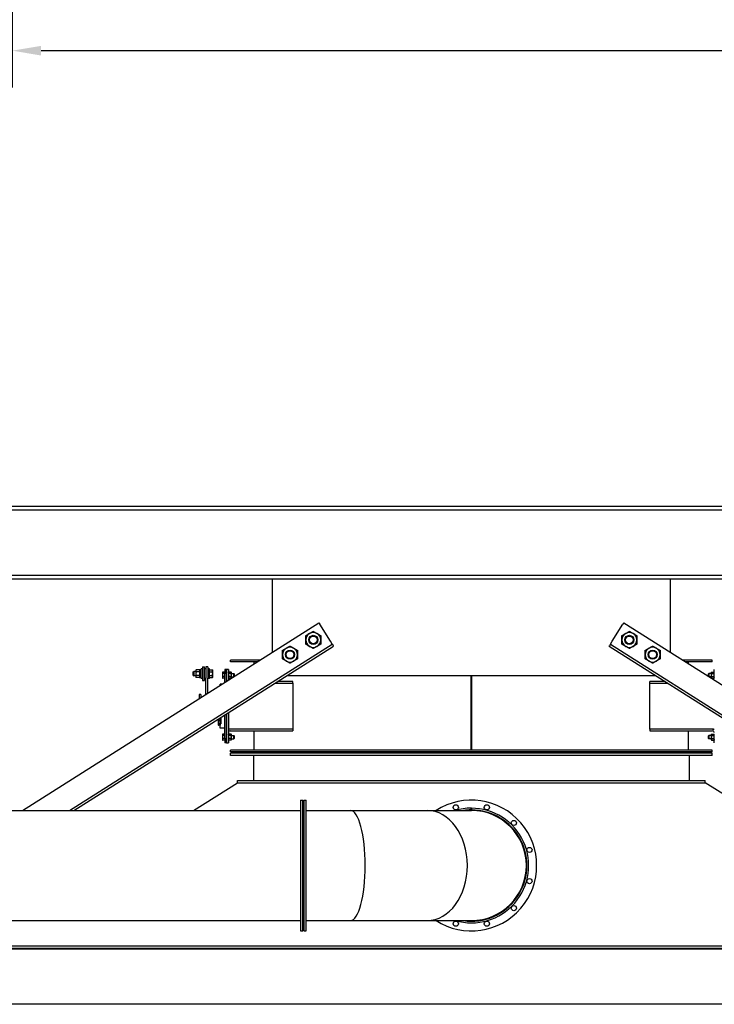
# Model space of a CAD drawing. Header units: inches. Extents: x 24 to 1128, y -94 to 748.
# Tile 363 of 573: x 473 to 549, y 351 to 458. Entities that reach past the tile are written whole.
import ezdxf

# ---------------------------------------------------------------- set-up
doc = ezdxf.new("R2010")
doc.units = ezdxf.units.IN
doc.header["$LTSCALE"] = 32
doc.header["$MEASUREMENT"] = 0
doc.layers.add('Dimension (ANSI)', color=7, linetype='Continuous', lineweight=25)
doc.layers.add('Visible (ANSI)', color=7, linetype='Continuous', lineweight=30)
doc.styles.add('Note Text (ANSI)', font='tahoma.ttf')
doc.dimstyles.new('Architectural (ANSI)', dxfattribs={"dimscale": 32, "dimtxt": 0.125, "dimasz": 0.098425, "dimexe": 0.125, "dimexo": 0.0625, "dimgap": 0.031496, "dimtad": 0, "dimtih": 1, "dimtoh": 1, "dimdec": 4, "dimrnd": 1e-08, "dimzin": 3, "dimdsep": 46, "dimlunit": 4, "dimtxsty": 'Note Text (ANSI)', "dimcen": 0.09, "dimdle": 0.393701, "dimclrd": 256, "dimclre": 256, "dimclrt": 256, "dimadec": 0, "dimazin": 3, "dimtfac": 0.96, "dimtofl": 0, "dimtmove": 0, "dimatfit": 3, "dimfxl": 1, "dimfrac": 2, "dimtolj": 1, "dimtzin": 12, "dimlwd": -1, "dimlwe": -1, "dimarcsym": 0})

# ---------------------------------------------------------------- blocks, each defined once
blk = doc.blocks.new('*D15')
at = {"layer": 'Defpoints', "color": 0, "transparency": 16777216}
for p in [(730.38, 552.03), (472.38, 538.2), (730.38, 454.75)]:
    blk.add_point(p, dxfattribs=at)
at = {"layer": 'Dimension (ANSI)', "transparency": 16777216}
for p, q in [((730.38, 550.03), (730.38, 450.75)), ((472.38, 536.2), (472.38, 450.75)), ((475.53, 454.75), (556.99, 454.75)), ((727.23, 454.75), (572.78, 454.75))]:
    blk.add_line(p, q, dxfattribs=at)
for points in [[(475.53, 455.27), (475.53, 454.22), (472.38, 454.75)], [(727.23, 455.27), (727.23, 454.22), (730.38, 454.75)]]:
    blk.add_solid(points, dxfattribs=at)
at = {"layer": 'Dimension (ANSI)', "transparency": 16777216, "insert": (557.99, 456.83), "char_height": 4, "attachment_point": 1, "style": 'Note Text (ANSI)'}
blk.add_mtext('\\A1;21\'-6"', dxfattribs=at)

msp = doc.modelspace()

# ---------------------------------------------------------------- linework, layer by layer
at = {"layer": 'Visible (ANSI)'}
for p, q in [((438.47989, 405.10862), (606.40989, 405.10862)), ((438.47989, 404.70862), (606.40989, 404.70862)), ((438.47989, 397.57862), (606.40989, 397.57862)), ((438.47989, 397.17862), (606.40989, 397.17862)), ((500.73391, 397.17862), (500.73391, 389.17862)), ((544.15588, 389.17862), (544.15588, 397.17862)), ((473.49275, 371.93861), (505.80389, 392.38725)), ((505.80389, 392.38725), (505.9055, 392.2267)), ((507.0713, 390.3846), (505.9055, 392.2267)), ((537.81849, 390.3846), (538.98429, 392.2267)), ((539.08589, 392.38725), (538.98429, 392.2267)), ((539.08589, 392.38725), (598.15419, 355.00491)), ((478.63515, 371.93861), (507.27451, 390.0635)), ((479.10264, 371.93861), (507.4082, 389.85226)), ((507.27451, 390.0635), (507.0713, 390.3846)), ((507.27451, 390.0635), (507.37612, 389.90296)), ((507.4082, 389.85226), (507.37612, 389.90296)), ((537.48158, 389.85226), (537.51367, 389.90296)), ((537.48158, 389.85226), (596.54988, 352.46991)), ((537.61528, 390.0635), (537.51367, 389.90296)), ((537.61528, 390.0635), (537.81849, 390.3846)), ((537.61528, 390.0635), (596.68357, 352.68116)), ((493.14289, 387.59916), (493.33039, 387.59916)), ((493.14289, 387.59916), (493.14289, 386.09916)), ((493.33039, 386.09916), (493.33039, 387.59916)), ((493.69489, 387.59916), (493.50739, 387.59916)), ((493.50739, 387.59916), (493.50739, 386.37452)), ((493.69489, 387.59916), (493.69489, 386.37452)), ((496.19489, 388.12612), (496.19489, 388.31362)), ((499.36711, 388.31362), (496.19489, 388.31362)), ((499.07084, 388.12612), (496.19489, 388.12612)), ((498.75739, 387.92775), (498.75739, 388.12612)), ((548.69489, 388.31362), (545.52268, 388.31362)), ((548.69489, 388.12612), (545.81895, 388.12612)), ((546.13239, 387.92775), (546.13239, 388.12612)), ((548.69489, 388.12612), (548.69489, 388.31362)), ((492.12189, 387.05197), (492.16766, 387.09916)), ((492.12189, 386.64635), (492.12189, 387.05197)), ((492.12189, 386.64635), (492.16766, 386.59916)), ((492.16766, 387.09916), (492.16766, 386.59916)), ((492.40289, 387.09916), (492.16766, 387.09916)), ((492.40289, 386.59916), (492.16766, 386.59916)), ((492.40289, 387.22416), (492.43598, 387.28147)), ((492.40289, 387.22416), (492.40289, 387.17445)), ((492.40289, 387.17445), (492.40289, 386.85022)), ((492.40289, 386.85022), (492.40289, 386.52493)), ((492.40289, 386.52493), (492.40289, 386.47416)), ((492.40289, 386.47416), (492.43598, 386.41685)), ((492.8074, 387.28217), (492.43639, 387.28217)), ((492.8074, 387.06673), (492.43639, 387.06673)), ((492.8074, 386.63372), (492.43639, 386.63372)), ((492.8074, 386.41615), (492.43639, 386.41615)), ((492.84089, 387.22416), (492.80781, 387.28147)), ((492.84089, 386.47416), (492.80781, 386.41685)), ((492.96589, 387.28366), (492.84089, 387.28366)), ((492.84089, 386.41466), (492.84089, 387.28366)), ((492.96589, 386.41466), (492.84089, 386.41466)), ((493.14289, 387.38066), (492.96589, 387.38066)), ((492.96589, 386.31766), (492.96589, 387.38066)), ((493.50739, 387.38066), (493.33039, 387.38066)), ((493.50739, 384.60521), (493.50739, 386.37452)), ((493.87189, 387.38066), (493.69489, 387.38066)), ((493.69489, 384.72387), (493.69489, 386.37452)), ((493.87189, 386.31766), (493.87189, 387.38066)), ((493.87189, 387.28217), (494.2024, 387.28217)), ((493.87189, 387.06673), (494.2024, 387.06673)), ((493.87189, 386.63372), (494.2024, 386.63372)), ((493.87189, 386.41615), (494.2024, 386.41615)), ((494.23589, 387.22416), (494.20281, 387.28147)), ((494.23589, 386.47416), (494.20281, 386.41685)), ((494.23589, 387.17445), (494.23589, 387.22416)), ((494.23589, 386.85022), (494.23589, 387.17445)), ((494.23589, 386.52493), (494.23589, 386.85022)), ((494.23589, 386.47416), (494.23589, 386.52493)), ((495.30189, 386.96962), (495.32699, 387.0131)), ((495.30189, 386.96962), (495.30189, 386.93198)), ((495.30189, 386.93198), (495.30189, 386.68862)), ((495.30189, 386.68862), (495.30189, 386.44527)), ((495.30189, 386.44527), (495.30189, 386.40762)), ((495.30189, 386.40762), (495.32699, 386.36415)), ((495.56989, 387.0131), (495.32699, 387.0131)), ((495.56989, 386.85086), (495.32699, 386.85086)), ((495.56989, 386.52639), (495.32699, 386.52639)), ((495.56989, 386.36415), (495.32699, 386.36415)), ((495.75739, 387.31362), (495.56989, 387.31362)), ((495.56989, 387.31362), (495.56989, 386.81362)), ((495.56989, 385.91049), (495.56989, 386.81362)), ((495.75739, 387.31362), (495.75739, 386.81362)), ((495.94489, 387.31362), (495.75739, 387.31362)), ((495.75739, 386.81362), (495.75739, 387.31362)), ((495.75739, 386.02915), (495.75739, 386.81362)), ((495.75739, 386.81362), (495.75739, 386.02915)), ((495.94489, 387.31362), (495.94489, 386.81362)), ((495.94489, 386.97012), (495.97004, 387.01367)), ((495.94489, 386.81362), (495.94489, 386.14782)), ((495.94489, 386.40712), (495.97004, 386.36358)), ((496.24875, 387.01367), (495.97004, 387.01367)), ((496.24875, 386.85115), (495.97004, 386.85115)), ((496.24875, 386.5261), (495.97004, 386.5261)), ((496.24875, 386.36358), (495.97004, 386.36358)), ((496.27389, 386.97012), (496.24875, 387.01367)), ((496.27389, 386.40712), (496.24875, 386.36358)), ((496.27389, 386.93241), (496.27389, 386.97012)), ((496.27389, 386.68862), (496.27389, 386.93241)), ((496.27389, 386.87612), (496.53273, 386.87612)), ((496.27389, 386.44484), (496.27389, 386.68862)), ((496.27389, 386.50112), (496.50316, 386.50112)), ((496.27389, 386.40712), (496.27389, 386.44484)), ((496.5699, 386.83778), (496.53273, 386.87612)), ((496.53273, 386.51984), (496.53273, 386.87612)), ((496.5699, 386.83778), (496.5699, 386.54336)), ((502.33822, 386.64363), (542.55157, 386.64363)), ((522.44439, 378.50112), (522.44439, 386.64363)), ((522.44539, 386.64363), (522.44539, 378.50112)), ((548.31989, 386.83778), (548.35706, 386.87612)), ((548.31989, 386.54336), (548.31989, 386.83778)), ((548.35706, 386.87612), (548.35706, 386.51984)), ((548.61589, 386.87612), (548.35706, 386.87612)), ((548.61589, 386.50112), (548.38663, 386.50112)), ((548.61589, 386.97012), (548.64104, 387.01367)), ((548.61589, 386.97012), (548.61589, 386.93241)), ((548.61589, 386.93241), (548.61589, 386.68862)), ((548.61589, 386.68862), (548.61589, 386.44484)), ((548.61589, 386.44484), (548.61589, 386.40712)), ((548.61589, 386.40712), (548.64104, 386.36358)), ((548.64104, 387.01367), (548.91975, 387.01367)), ((548.64104, 386.85115), (548.91975, 386.85115)), ((548.64104, 386.5261), (548.91975, 386.5261)), ((548.64104, 386.36358), (548.91975, 386.36358)), ((548.94489, 386.97012), (548.91975, 387.01367)), ((548.94489, 386.40712), (548.91975, 386.36358)), ((548.94489, 386.81362), (548.94489, 387.31362)), ((493.14289, 386.31766), (492.96589, 386.31766)), ((493.14289, 386.09916), (493.33039, 386.09916)), ((493.50739, 386.31766), (493.33039, 386.31766)), ((493.87189, 386.31766), (493.69489, 386.31766)), ((495.2687, 385.71987), (495.06989, 385.71987)), ((495.06989, 385.59406), (495.06989, 385.71987)), ((501.02672, 385.81362), (502.98088, 385.81362)), ((502.98088, 386.00112), (501.32299, 386.00112)), ((502.98088, 385.81362), (502.98088, 386.00112)), ((502.98088, 385.81362), (502.98088, 380.81362)), ((543.5668, 386.00112), (541.9089, 386.00112)), ((541.9089, 385.81362), (541.9089, 386.00112)), ((541.9089, 385.81362), (543.86307, 385.81362)), ((541.9089, 380.81362), (541.9089, 385.81362)), ((492.94489, 384.56362), (492.75739, 384.56362)), ((492.75739, 384.56362), (492.75739, 384.13056)), ((492.94489, 384.56362), (492.94489, 384.24922)), ((495.06989, 381.38367), (495.06989, 382.04375)), ((495.11989, 382.0754), (495.11989, 381.38367)), ((495.46989, 382.22785), (495.46989, 382.2969)), ((495.56989, 382.22785), (495.46989, 382.22785)), ((495.56989, 379.81362), (495.56989, 382.36019)), ((495.75739, 379.81362), (495.75739, 382.47885)), ((495.75739, 382.47885), (495.75739, 379.81362)), ((495.94489, 382.59751), (495.94489, 379.81362)), ((494.83551, 381.82925), (494.86064, 381.87276)), ((494.83551, 381.82925), (494.83551, 381.79157)), ((494.83551, 381.79157), (494.83551, 381.548)), ((494.83551, 381.548), (494.83551, 381.30443)), ((494.83551, 381.30443), (494.83551, 381.26675)), ((494.83551, 381.26675), (494.86064, 381.22324)), ((495.04489, 381.87276), (494.86064, 381.87276)), ((495.04489, 381.71038), (494.86064, 381.71038)), ((495.04489, 381.38562), (494.86064, 381.38562)), ((495.04489, 381.22324), (494.86064, 381.22324)), ((495.04489, 381.87276), (495.04489, 381.71038)), ((495.04489, 381.80112), (495.06989, 381.80112)), ((495.04489, 381.71038), (495.04489, 381.38562)), ((495.04489, 381.38562), (495.04489, 381.22324)), ((495.04489, 381.29487), (495.06989, 381.29487)), ((495.11989, 381.38367), (495.06989, 381.38367)), ((495.06989, 381.38367), (495.06989, 381.34958)), ((495.06989, 380.90737), (495.06989, 381.34958)), ((495.56989, 380.90737), (495.06989, 380.90737)), ((495.30189, 380.21962), (495.32699, 380.2631)), ((495.30189, 380.21962), (495.30189, 380.18198)), ((495.30189, 380.18198), (495.30189, 379.93862)), ((495.30189, 379.93862), (495.30189, 379.69527)), ((495.56989, 380.2631), (495.32699, 380.2631)), ((495.56989, 380.10086), (495.32699, 380.10086)), ((496.13239, 380.81362), (495.94489, 380.81362)), ((495.94489, 380.22012), (495.97004, 380.26367)), ((496.24875, 380.26367), (495.97004, 380.26367)), ((496.24875, 380.10115), (495.97004, 380.10115)), ((502.98088, 380.81362), (496.13239, 380.81362)), ((496.13239, 380.62612), (502.98088, 380.62612)), ((496.27389, 380.22012), (496.24875, 380.26367)), ((496.27389, 380.18241), (496.27389, 380.22012)), ((496.27389, 379.93862), (496.27389, 380.18241)), ((496.27389, 380.12612), (496.53273, 380.12612)), ((496.27389, 379.69484), (496.27389, 379.93862)), ((496.5699, 380.08778), (496.53273, 380.12612)), ((496.53273, 379.75112), (496.53273, 380.12612)), ((496.5699, 380.08778), (496.5699, 379.78947)), ((498.75739, 378.50112), (498.75739, 380.62612)), ((502.98088, 380.81362), (502.98088, 380.62612)), ((548.75739, 380.81362), (541.9089, 380.81362)), ((541.9089, 380.81362), (541.9089, 380.62612)), ((541.9089, 380.62612), (548.75739, 380.62612)), ((546.13239, 378.50112), (546.13239, 380.62612)), ((548.31989, 380.08778), (548.35706, 380.12612)), ((548.31989, 379.78947), (548.31989, 380.08778)), ((548.35706, 380.12612), (548.35706, 379.75112)), ((548.61589, 380.12612), (548.35706, 380.12612)), ((548.61589, 380.22012), (548.64104, 380.26367)), ((548.61589, 380.22012), (548.61589, 380.18241)), ((548.61589, 380.18241), (548.61589, 379.93862)), ((548.61589, 379.93862), (548.61589, 379.69484)), ((548.64104, 380.26367), (548.91975, 380.26367)), ((548.64104, 380.10115), (548.91975, 380.10115)), ((548.75739, 380.81362), (548.94489, 380.81362)), ((548.94489, 380.22012), (548.91975, 380.26367)), ((495.30189, 379.69527), (495.30189, 379.65762)), ((495.30189, 379.65762), (495.32699, 379.61415)), ((495.56989, 379.77639), (495.32699, 379.77639)), ((495.56989, 379.61415), (495.32699, 379.61415)), ((495.56989, 379.81362), (495.56989, 379.31362)), ((495.75739, 379.31362), (495.56989, 379.31362)), ((495.75739, 379.81362), (495.75739, 379.31362)), ((495.75739, 379.31362), (495.75739, 379.81362)), ((495.75739, 379.31362), (495.94489, 379.31362)), ((495.94489, 379.81362), (495.94489, 379.31362)), ((495.94489, 379.65712), (495.97004, 379.61358)), ((496.24875, 379.7761), (495.97004, 379.7761)), ((496.24875, 379.61358), (495.97004, 379.61358)), ((496.27389, 379.65712), (496.24875, 379.61358)), ((496.27389, 379.75112), (496.53273, 379.75112)), ((496.27389, 379.65712), (496.27389, 379.69484)), ((496.5699, 379.78947), (496.53273, 379.75112)), ((548.31989, 379.78947), (548.35706, 379.75112)), ((548.61589, 379.75112), (548.35706, 379.75112)), ((548.61589, 379.69484), (548.61589, 379.65712)), ((548.61589, 379.65712), (548.64104, 379.61358)), ((548.64104, 379.7761), (548.91975, 379.7761)), ((548.64104, 379.61358), (548.91975, 379.61358)), ((548.94489, 379.65712), (548.91975, 379.61358)), ((548.94489, 379.31362), (548.94489, 379.81362)), ((496.19489, 378.31362), (496.19489, 378.50112)), ((548.69489, 378.50112), (496.19489, 378.50112)), ((548.69489, 378.31362), (496.19489, 378.31362)), ((496.19489, 377.93862), (496.19489, 378.18862)), ((548.69489, 378.18862), (496.19489, 378.18862)), ((548.69489, 377.93862), (496.19489, 377.93862)), ((498.69489, 377.93862), (498.69489, 375.18862)), ((546.19489, 377.93862), (546.19489, 375.18862)), ((548.69489, 378.31362), (548.69489, 378.50112)), ((548.69489, 377.93862), (548.69489, 378.18862)), ((492.13237, 371.93861), (496.94489, 374.93862)), ((496.94489, 375.18862), (547.94489, 375.18862)), ((496.94489, 374.93862), (496.94489, 375.18862)), ((496.94489, 374.93862), (547.94489, 374.93862)), ((547.94489, 374.93862), (547.94489, 375.18862)), ((576.41885, 357.18862), (547.94489, 374.93862)), ((503.81989, 373.06362), (504.06989, 373.06362)), ((503.81989, 373.06362), (503.81989, 358.81362)), ((504.06989, 358.81362), (504.06989, 373.06362)), ((504.19489, 373.06362), (504.44489, 373.06362)), ((504.19489, 373.06362), (504.19489, 358.81362)), ((504.44489, 358.81362), (504.44489, 373.06362)), ((444.80639, 371.93861), (503.81989, 371.93861)), ((504.44489, 371.93862), (509.26798, 371.93862)), ((509.26798, 371.93862), (517.62181, 371.93862)), ((517.62181, 371.93862), (522.44489, 371.93862)), ((522.44389, 372.00112), (522.44389, 372.18862)), ((522.44589, 372.18862), (522.44589, 372.00112)), ((444.80639, 359.93862), (503.81989, 359.93862)), ((504.44489, 359.93862), (509.26798, 359.93862)), ((509.26798, 359.93862), (517.62181, 359.93862)), ((517.62181, 359.93862), (522.44489, 359.93862)), ((503.81989, 358.81362), (504.06989, 358.81362)), ((504.19489, 358.81362), (504.44489, 358.81362)), ((466.16989, 357.18862), (578.71989, 357.18862)), ((466.16989, 356.93862), (578.71989, 356.93862)), ((576.81989, 356.81362), (468.06989, 356.81362)), ((576.81989, 350.81362), (468.06989, 350.81362))]:
    msp.add_line(p, q, dxfattribs=at)
for centre, radius in [((505.20486, 390.52885), 0.50016), ((505.20486, 390.52885), 0.5), ((505.20486, 390.52885), 0.42332), ((539.68493, 390.52885), 0.50016), ((539.68493, 390.52885), 0.5), ((539.68493, 390.52885), 0.42332), ((502.66987, 388.92453), 0.50016), ((502.66987, 388.92453), 0.5), ((502.66987, 388.92453), 0.42332), ((542.21992, 388.92453), 0.50016), ((542.21992, 388.92453), 0.5), ((542.21992, 388.92453), 0.42332), ((520.74639, 372.27751), 0.28125), ((524.14339, 372.27751), 0.28125), ((527.08528, 370.57901), 0.28125), ((528.78378, 367.63712), 0.28125), ((528.78378, 364.24012), 0.28125), ((527.08528, 361.29824), 0.28125), ((520.74639, 359.59974), 0.28125), ((524.14339, 359.59974), 0.28125)]:
    msp.add_circle(centre, radius, dxfattribs=at)
for centre, radius, start, end in [((505.20486, 390.52885), 0.8125, 120, 180), ((505.20486, 390.52885), 0.8125, 60, 120), ((505.20486, 390.52885), 0.8125, 0, 60), ((539.68493, 390.52885), 0.8125, 120, 180), ((539.68493, 390.52885), 0.8125, 60, 120), ((539.68493, 390.52885), 0.8125, 0, 60), ((502.66987, 388.92453), 0.8125, 120, 180), ((502.66987, 388.92453), 0.8125, 60, 120), ((502.66987, 388.92453), 0.8125, 0, 60), ((505.20486, 390.52885), 0.8125, 180, 240), ((505.20486, 390.52885), 0.8125, 240, 300), ((505.20486, 390.52885), 0.8125, 300, 0), ((539.68493, 390.52885), 0.8125, 180, 240), ((539.68493, 390.52885), 0.8125, 240, 300), ((539.68493, 390.52885), 0.8125, 300, 0), ((542.21992, 388.92453), 0.8125, 120, 180), ((542.21992, 388.92453), 0.8125, 60, 120), ((542.21992, 388.92453), 0.8125, 0, 60), ((502.66987, 388.92453), 0.8125, 180, 240), ((502.66987, 388.92453), 0.8125, 300, 0), ((542.21992, 388.92453), 0.8125, 180, 240), ((542.21992, 388.92453), 0.8125, 300, 0), ((502.66987, 388.92453), 0.8125, 240, 300), ((542.21992, 388.92453), 0.8125, 240, 300), ((496.13239, 386.18862), 0.1875, 180, 191.7880364), ((548.75739, 386.18862), 0.1875, 348.2119636, 0), ((496.13239, 380.43862), 0.375, 90, 120), ((496.13239, 380.43862), 0.1875, 90, 180), ((548.75739, 380.43862), 0.375, 60, 90), ((548.75739, 380.43862), 0.1875, 0, 90), ((522.44489, 365.93862), 7.125, 237.3631025, 122.6368975), ((522.44489, 365.93862), 6.25, 90.0091673, 106.2602047), ((522.44489, 365.93862), 6.25, 253.7397953, 89.9908327), ((522.44489, 365.93862), 6.0625, 261.765721, 89.9905491), ((522.44489, 365.93862), 6.0625, 90.0094509, 98.234279), ((522.44489, 365.93862), 6, 270, 90), ((522.44489, 365.93862), 6, 270, 90)]:
    msp.add_arc(centre, radius, start, end, dxfattribs=at)
for centre, ratio in [((509.26798, 365.93862), 0.267949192), ((509.26798, 365.93862), 0.267949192), ((517.62181, 365.93862), 0.732050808), ((517.62181, 365.93862), 0.732050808)]:
    msp.add_ellipse(centre, major_axis=(0, 6), ratio=ratio, start_param=3.141592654, end_param=6.283185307, dxfattribs=at)
for points, weights in [([(504.39236, 390.99794), (504.61007, 391.12364), (504.79861, 391.23249)], [1, 1.0379548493, 1]), ([(504.39236, 390.52885), (504.39236, 390.74655), (504.39236, 390.99794)], [1, 1.0379548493, 1]), ([(504.79861, 391.23249), (504.98715, 391.34135), (505.20486, 391.46704)], [1, 1.0379548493, 1]), ([(505.20486, 391.46704), (505.42257, 391.34135), (505.61111, 391.23249)], [1, 1.0379548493, 1]), ([(505.61111, 391.23249), (505.79965, 391.12364), (506.01736, 390.99794)], [1, 1.0379548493, 1]), ([(506.01736, 390.99794), (506.01736, 390.74655), (506.01736, 390.52885)], [1, 1.0379548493, 1]), ([(538.87243, 390.99794), (539.09014, 391.12364), (539.27868, 391.23249)], [1, 1.0379548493, 1]), ([(538.87243, 390.52885), (538.87243, 390.74655), (538.87243, 390.99794)], [1, 1.0379548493, 1]), ([(539.27868, 391.23249), (539.46722, 391.34135), (539.68493, 391.46704)], [1, 1.0379548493, 1]), ([(539.68493, 391.46704), (539.90264, 391.34135), (540.09118, 391.23249)], [1, 1.0379548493, 1]), ([(540.09118, 391.23249), (540.27972, 391.12364), (540.49743, 390.99794)], [1, 1.0379548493, 1]), ([(540.49743, 390.99794), (540.49743, 390.74655), (540.49743, 390.52885)], [1, 1.0379548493, 1]), ([(501.85737, 389.39363), (502.07508, 389.51932), (502.26362, 389.62818)], [1, 1.0379548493, 1]), ([(502.26362, 389.62818), (502.45216, 389.73703), (502.66987, 389.86273)], [1, 1.0379548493, 1]), ([(502.66987, 389.86273), (502.88758, 389.73703), (503.07612, 389.62818)], [1, 1.0379548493, 1]), ([(503.07612, 389.62818), (503.26466, 389.51932), (503.48237, 389.39363)], [1, 1.0379548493, 1]), ([(504.39236, 390.05975), (504.39236, 390.31114), (504.39236, 390.52885)], [1, 1.0379548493, 1]), ([(504.79861, 389.8252), (504.61007, 389.93405), (504.39236, 390.05975)], [1, 1.0379548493, 1]), ([(505.20486, 389.59065), (504.98715, 389.71635), (504.79861, 389.8252)], [1, 1.0379548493, 1]), ([(505.61111, 389.8252), (505.42257, 389.71635), (505.20486, 389.59065)], [1, 1.0379548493, 1]), ([(506.01736, 390.05975), (505.79965, 389.93405), (505.61111, 389.8252)], [1, 1.0379548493, 1]), ([(506.01736, 390.52885), (506.01736, 390.31114), (506.01736, 390.05975)], [1, 1.0379548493, 1]), ([(538.87243, 390.05975), (538.87243, 390.31114), (538.87243, 390.52885)], [1, 1.0379548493, 1]), ([(539.27868, 389.8252), (539.09014, 389.93405), (538.87243, 390.05975)], [1, 1.0379548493, 1]), ([(539.68493, 389.59065), (539.46722, 389.71635), (539.27868, 389.8252)], [1, 1.0379548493, 1]), ([(540.09118, 389.8252), (539.90264, 389.71635), (539.68493, 389.59065)], [1, 1.0379548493, 1]), ([(540.49743, 390.05975), (540.27972, 389.93405), (540.09118, 389.8252)], [1, 1.0379548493, 1]), ([(540.49743, 390.52885), (540.49743, 390.31114), (540.49743, 390.05975)], [1, 1.0379548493, 1]), ([(541.40742, 389.39363), (541.62513, 389.51932), (541.81367, 389.62818)], [1, 1.0379548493, 1]), ([(541.81367, 389.62818), (542.00221, 389.73703), (542.21992, 389.86273)], [1, 1.0379548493, 1]), ([(542.21992, 389.86273), (542.43763, 389.73703), (542.62617, 389.62818)], [1, 1.0379548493, 1]), ([(542.62617, 389.62818), (542.81471, 389.51932), (543.03242, 389.39363)], [1, 1.0379548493, 1]), ([(501.85737, 388.92453), (501.85737, 389.14224), (501.85737, 389.39363)], [1, 1.0379548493, 1]), ([(501.85737, 388.45544), (501.85737, 388.70682), (501.85737, 388.92453)], [1, 1.0379548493, 1]), ([(503.48237, 389.39363), (503.48237, 389.14224), (503.48237, 388.92453)], [1, 1.0379548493, 1]), ([(503.48237, 388.92453), (503.48237, 388.70682), (503.48237, 388.45544)], [1, 1.0379548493, 1]), ([(541.40742, 388.92453), (541.40742, 389.14224), (541.40742, 389.39363)], [1, 1.0379548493, 1]), ([(541.40742, 388.45544), (541.40742, 388.70682), (541.40742, 388.92453)], [1, 1.0379548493, 1]), ([(543.03242, 389.39363), (543.03242, 389.14224), (543.03242, 388.92453)], [1, 1.0379548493, 1]), ([(543.03242, 388.92453), (543.03242, 388.70682), (543.03242, 388.45544)], [1, 1.0379548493, 1]), ([(502.26362, 388.22089), (502.07508, 388.32974), (501.85737, 388.45544)], [1, 1.0379548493, 1]), ([(502.66987, 387.98634), (502.45216, 388.11203), (502.26362, 388.22089)], [1, 1.0379548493, 1]), ([(503.07612, 388.22089), (502.88758, 388.11203), (502.66987, 387.98634)], [1, 1.0379548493, 1]), ([(503.48237, 388.45544), (503.26466, 388.32974), (503.07612, 388.22089)], [1, 1.0379548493, 1]), ([(541.81367, 388.22089), (541.62513, 388.32974), (541.40742, 388.45544)], [1, 1.0379548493, 1]), ([(542.21992, 387.98634), (542.00221, 388.11203), (541.81367, 388.22089)], [1, 1.0379548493, 1]), ([(542.62617, 388.22089), (542.43763, 388.11203), (542.21992, 387.98634)], [1, 1.0379548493, 1]), ([(543.03242, 388.45544), (542.81471, 388.32974), (542.62617, 388.22089)], [1, 1.0379548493, 1]), ([(492.43639, 387.28217), (492.40289, 387.22444), (492.40289, 387.17445)], [1, 1.0379548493, 1]), ([(492.40289, 387.17445), (492.40289, 387.12445), (492.43639, 387.06673)], [1, 1.0379548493, 1]), ([(492.43639, 387.06673), (492.40289, 386.9507), (492.40289, 386.85022)], [1, 1.0379548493, 1]), ([(492.40289, 386.85022), (492.40289, 386.74974), (492.43639, 386.63372)], [1, 1.0379548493, 1]), ([(492.43639, 386.63372), (492.40289, 386.57542), (492.40289, 386.52493)], [1, 1.0379548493, 1]), ([(492.40289, 386.52493), (492.40289, 386.47444), (492.43639, 386.41615)], [1, 1.0379548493, 1]), ([(492.43639, 386.41615), (492.43618, 386.4165), (492.43598, 386.41685)], [1, 1.00022313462, 1.00044364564]), ([(492.84089, 387.17445), (492.84089, 387.22444), (492.8074, 387.28217)], [1, 1.0379548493, 1]), ([(492.8074, 387.06673), (492.84089, 387.12445), (492.84089, 387.17445)], [1, 1.0379548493, 1]), ([(492.84089, 386.85022), (492.84089, 386.9507), (492.8074, 387.06673)], [1, 1.0379548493, 1]), ([(492.8074, 386.63372), (492.84089, 386.74974), (492.84089, 386.85022)], [1, 1.0379548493, 1]), ([(492.84089, 386.52493), (492.84089, 386.57542), (492.8074, 386.63372)], [1, 1.0379548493, 1]), ([(492.8074, 386.41615), (492.84089, 386.47444), (492.84089, 386.52493)], [1, 1.0379548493, 1]), ([(492.80781, 386.41685), (492.8076, 386.4165), (492.8074, 386.41615)], [1.00044364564, 1.00022313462, 1]), ([(494.23589, 387.17445), (494.23589, 387.22444), (494.2024, 387.28217)], [1, 1.0379548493, 1]), ([(494.2024, 387.06673), (494.23589, 387.12445), (494.23589, 387.17445)], [1, 1.0379548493, 1]), ([(494.23589, 386.85022), (494.23589, 386.9507), (494.2024, 387.06673)], [1, 1.0379548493, 1]), ([(494.2024, 386.63372), (494.23589, 386.74974), (494.23589, 386.85022)], [1, 1.0379548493, 1]), ([(494.23589, 386.52493), (494.23589, 386.57542), (494.2024, 386.63372)], [1, 1.0379548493, 1]), ([(494.2024, 386.41615), (494.23589, 386.47444), (494.23589, 386.52493)], [1, 1.0379548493, 1]), ([(494.20281, 386.41685), (494.2026, 386.4165), (494.2024, 386.41615)], [1.00044364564, 1.00022313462, 1]), ([(495.32699, 387.0131), (495.30189, 386.96962), (495.30189, 386.93198)], [1, 1.0379548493, 1]), ([(495.30189, 386.93198), (495.30189, 386.89433), (495.32699, 386.85086)], [1, 1.0379548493, 1]), ([(495.32699, 386.85086), (495.30189, 386.76392), (495.30189, 386.68862)], [1, 1.0379548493, 1]), ([(495.30189, 386.68862), (495.30189, 386.61333), (495.32699, 386.52639)], [1, 1.0379548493, 1]), ([(495.32699, 386.52639), (495.30189, 386.48292), (495.30189, 386.44527)], [1, 1.0379548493, 1]), ([(495.30189, 386.44527), (495.30189, 386.40762), (495.32699, 386.36415)], [1, 1.0379548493, 1]), ([(495.97004, 387.01367), (495.94489, 386.97012), (495.94489, 386.93241)], [1, 1.0379548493, 1]), ([(495.94489, 386.93241), (495.94489, 386.8947), (495.97004, 386.85115)], [1, 1.0379548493, 1]), ([(495.97004, 386.85115), (495.94489, 386.76405), (495.94489, 386.68862)], [1, 1.0379548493, 1]), ([(495.94489, 386.68862), (495.94489, 386.6132), (495.97004, 386.5261)], [1, 1.0379548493, 1]), ([(495.97004, 386.5261), (495.94489, 386.48255), (495.94489, 386.44484)], [1, 1.0379548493, 1]), ([(495.94489, 386.44484), (495.94489, 386.40712), (495.97004, 386.36358)], [1, 1.0379548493, 1]), ([(496.27389, 386.93241), (496.27389, 386.97012), (496.24875, 387.01367)], [1, 1.0379548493, 1]), ([(496.24875, 386.85115), (496.27389, 386.8947), (496.27389, 386.93241)], [1, 1.0379548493, 1]), ([(496.27389, 386.68862), (496.27389, 386.76405), (496.24875, 386.85115)], [1, 1.0379548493, 1]), ([(496.24875, 386.5261), (496.27389, 386.6132), (496.27389, 386.68862)], [1, 1.0379548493, 1]), ([(496.27389, 386.44484), (496.27389, 386.48255), (496.24875, 386.5261)], [1, 1.0379548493, 1]), ([(496.24875, 386.36358), (496.27389, 386.40712), (496.27389, 386.44484)], [1, 1.0379548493, 1]), ([(548.64104, 387.01367), (548.61589, 386.97012), (548.61589, 386.93241)], [1, 1.0379548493, 1]), ([(548.61589, 386.93241), (548.61589, 386.8947), (548.64104, 386.85115)], [1, 1.0379548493, 1]), ([(548.64104, 386.85115), (548.61589, 386.76405), (548.61589, 386.68862)], [1, 1.0379548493, 1]), ([(548.61589, 386.68862), (548.61589, 386.6132), (548.64104, 386.5261)], [1, 1.0379548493, 1]), ([(548.64104, 386.5261), (548.61589, 386.48255), (548.61589, 386.44484)], [1, 1.0379548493, 1]), ([(548.61589, 386.44484), (548.61589, 386.40712), (548.64104, 386.36358)], [1, 1.0379548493, 1]), ([(548.94489, 386.93241), (548.94489, 386.97012), (548.91975, 387.01367)], [1, 1.0379548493, 1]), ([(548.91975, 386.85115), (548.94489, 386.8947), (548.94489, 386.93241)], [1, 1.0379548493, 1]), ([(548.94489, 386.68862), (548.94489, 386.76405), (548.91975, 386.85115)], [1, 1.0379548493, 1]), ([(548.91975, 386.5261), (548.94489, 386.6132), (548.94489, 386.68862)], [1, 1.0379548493, 1]), ([(548.94489, 386.44484), (548.94489, 386.48255), (548.91975, 386.5261)], [1, 1.0379548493, 1]), ([(548.91975, 386.36358), (548.94489, 386.40712), (548.94489, 386.44484)], [1, 1.0379548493, 1]), ([(494.86064, 381.87276), (494.83551, 381.82925), (494.83551, 381.79157)], [1, 1.0379548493, 1]), ([(494.83551, 381.79157), (494.83551, 381.75389), (494.86064, 381.71038)], [1, 1.0379548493, 1]), ([(494.86064, 381.71038), (494.83551, 381.62336), (494.83551, 381.548)], [1, 1.0379548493, 1]), ([(494.83551, 381.548), (494.83551, 381.47264), (494.86064, 381.38562)], [1, 1.0379548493, 1]), ([(494.86064, 381.38562), (494.83551, 381.34211), (494.83551, 381.30443)], [1, 1.0379548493, 1]), ([(494.83551, 381.30443), (494.83551, 381.26675), (494.86064, 381.22324)], [1, 1.0379548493, 1]), ([(495.32699, 380.2631), (495.30189, 380.21962), (495.30189, 380.18198)], [1, 1.0379548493, 1]), ([(495.30189, 380.18198), (495.30189, 380.14433), (495.32699, 380.10086)], [1, 1.0379548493, 1]), ([(495.32699, 380.10086), (495.30189, 380.01392), (495.30189, 379.93862)], [1, 1.0379548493, 1]), ([(495.30189, 379.93862), (495.30189, 379.86333), (495.32699, 379.77639)], [1, 1.0379548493, 1]), ([(495.97004, 380.26367), (495.94489, 380.22012), (495.94489, 380.18241)], [1, 1.0379548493, 1]), ([(495.94489, 380.18241), (495.94489, 380.1447), (495.97004, 380.10115)], [1, 1.0379548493, 1]), ([(495.97004, 380.10115), (495.94489, 380.01405), (495.94489, 379.93862)], [1, 1.0379548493, 1]), ([(495.94489, 379.93862), (495.94489, 379.8632), (495.97004, 379.7761)], [1, 1.0379548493, 1]), ([(496.27389, 380.18241), (496.27389, 380.22012), (496.24875, 380.26367)], [1, 1.0379548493, 1]), ([(496.24875, 380.10115), (496.27389, 380.1447), (496.27389, 380.18241)], [1, 1.0379548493, 1]), ([(496.27389, 379.93862), (496.27389, 380.01405), (496.24875, 380.10115)], [1, 1.0379548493, 1]), ([(496.24875, 379.7761), (496.27389, 379.8632), (496.27389, 379.93862)], [1, 1.0379548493, 1]), ([(548.64104, 380.26367), (548.61589, 380.22012), (548.61589, 380.18241)], [1, 1.0379548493, 1]), ([(548.61589, 380.18241), (548.61589, 380.1447), (548.64104, 380.10115)], [1, 1.0379548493, 1]), ([(548.64104, 380.10115), (548.61589, 380.01405), (548.61589, 379.93862)], [1, 1.0379548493, 1]), ([(548.61589, 379.93862), (548.61589, 379.8632), (548.64104, 379.7761)], [1, 1.0379548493, 1]), ([(548.94489, 380.18241), (548.94489, 380.22012), (548.91975, 380.26367)], [1, 1.0379548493, 1]), ([(548.91975, 380.10115), (548.94489, 380.1447), (548.94489, 380.18241)], [1, 1.0379548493, 1]), ([(548.94489, 379.93862), (548.94489, 380.01405), (548.91975, 380.10115)], [1, 1.0379548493, 1]), ([(548.91975, 379.7761), (548.94489, 379.8632), (548.94489, 379.93862)], [1, 1.0379548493, 1]), ([(495.32699, 379.77639), (495.30189, 379.73292), (495.30189, 379.69527)], [1, 1.0379548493, 1]), ([(495.30189, 379.69527), (495.30189, 379.65762), (495.32699, 379.61415)], [1, 1.0379548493, 1]), ([(495.97004, 379.7761), (495.94489, 379.73255), (495.94489, 379.69484)], [1, 1.0379548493, 1]), ([(495.94489, 379.69484), (495.94489, 379.65712), (495.97004, 379.61358)], [1, 1.0379548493, 1]), ([(496.27389, 379.69484), (496.27389, 379.73255), (496.24875, 379.7761)], [1, 1.0379548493, 1]), ([(496.24875, 379.61358), (496.27389, 379.65712), (496.27389, 379.69484)], [1, 1.0379548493, 1]), ([(548.64104, 379.7761), (548.61589, 379.73255), (548.61589, 379.69484)], [1, 1.0379548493, 1]), ([(548.61589, 379.69484), (548.61589, 379.65712), (548.64104, 379.61358)], [1, 1.0379548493, 1]), ([(548.94489, 379.69484), (548.94489, 379.73255), (548.91975, 379.7761)], [1, 1.0379548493, 1]), ([(548.91975, 379.61358), (548.94489, 379.65712), (548.94489, 379.69484)], [1, 1.0379548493, 1])]:
    msp.add_rational_spline(points, weights, degree=2, dxfattribs=at)

# ---------------------------------------------------------------- dimensions: what is measured, and where the dimension line sits
at = {"layer": 'Dimension (ANSI)'}
dim = msp.add_linear_dim(base=(730.38339, 454.74665), p1=(472.38339, 538.19802), p2=(730.38339, 552.02892), dimstyle='Architectural (ANSI)', override={"dimgap": 0.031496, "dimtih": 0, "dimtoh": 0, "dimdec": 4, "dimlfac": 1, "dimtol": 0, "dimlim": 0, "dimtp": 0, "dimtm": 0, "dimtdec": 2, "dimatfit": 1}, dxfattribs=at)
dim.commit()
dim.dimension.update_dxf_attribs({"geometry": '*D15', "text_midpoint": (564.88339, 454.74665), "dimtype": 160})

doc.saveas('drawing.dxf')
